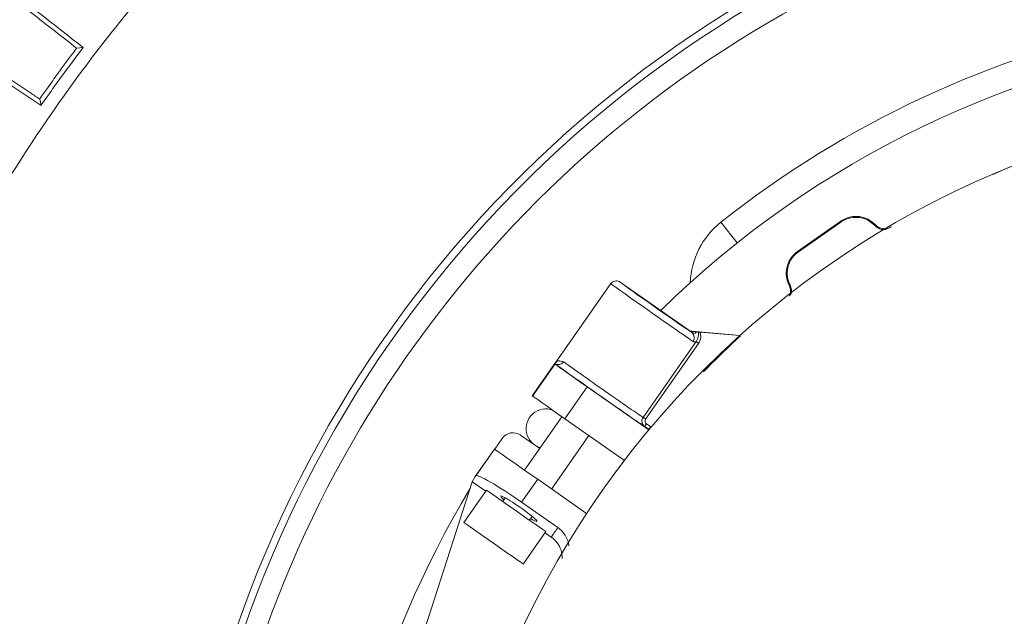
# Model space of a CAD drawing. Header units: millimetres. Extents: x 0 to 1118, y 0 to 864.
# Tile 353 of 512: x 498 to 517, y 428 to 439. Entities that reach past the tile are written whole.
import ezdxf

# ---------------------------------------------------------------- set-up
doc = ezdxf.new("R2010")
doc.units = ezdxf.units.MM

msp = doc.modelspace()

# ---------------------------------------------------------------- linework, layer by layer
at = {"color": 9, "linetype": 'Continuous', "lineweight": 0}
for p, q in [((512.0709, 435.0266), (511.7601, 435.4183)), ((514.0336, 435.4211), (514.0367, 435.4392)), ((513.2143, 434.8634), (513.2324, 434.8601)), ((511.1485, 433.3679), (511.1496, 433.3711)), ((511.2104, 433.349), (511.2095, 433.3463)), ((510.283, 431.7163), (511.2889, 433.1529)), ((511.3379, 433.1186), (510.332, 431.6821)), ((508.1857, 432.1199), (508.6123, 432.7291)), ((509.2229, 432.2936), (508.8, 431.6897)), ((510.3906, 431.4887), (510.3137, 431.5425)), ((510.3495, 431.5937), (510.4264, 431.5398)), ((507.1092, 430.6081), (507.4639, 431.1146)), ((508.283, 430.541), (507.9781, 430.1056))]:
    msp.add_line(p, q, dxfattribs=at)
at = {"color": 7, "linetype": 'Continuous', "lineweight": 15}
for p, q in [((513.2143, 434.8634), (514.0367, 435.4392)), ((514.0336, 435.4211), (513.2324, 434.8601)), ((508.6162, 432.7456), (509.6719, 434.2533)), ((511.1496, 433.3711), (509.8459, 434.284)), ((511.2093, 433.3254), (511.1485, 433.3679)), ((511.2104, 433.349), (512.1199, 433.2694)), ((511.3032, 433.3385), (511.3374, 433.3356)), ((511.3374, 433.3356), (511.363, 433.3334)), ((511.363, 433.3334), (512.1176, 433.2674)), ((508.1803, 432.1237), (508.6107, 432.7383)), ((508.6107, 432.7383), (508.6118, 432.7319)), ((508.6118, 432.7319), (508.6123, 432.7291)), ((510.3897, 431.4766), (509.2229, 432.2936)), ((508.1803, 432.1237), (508.1857, 432.1199)), ((508.7437, 431.7291), (508.0339, 430.7154)), ((508.7394, 431.723), (508.7234, 431.7434)), ((509.9283, 430.8997), (508.8, 431.6897)), ((507.6079, 431.315), (507.4703, 431.1101)), ((508.3207, 431.125), (507.9579, 431.379)), ((508.5459, 430.3569), (509.2557, 431.3706)), ((507.4621, 431.1158), (507.0949, 430.5915)), ((507.4621, 431.1158), (507.4639, 431.1146)), ((507.0404, 430.4945), (507.0949, 430.5915)), ((507.0949, 430.5915), (507.1092, 430.6081)), ((507.0404, 430.4945), (505.7722, 426.5719)), ((507.0407, 430.4949), (507.2964, 430.3159)), ((508.283, 430.541), (509.2116, 429.8908)), ((507.3109, 430.3366), (506.8807, 429.7223)), ((507.6666, 430.1908), (507.6181, 430.1215)), ((507.9781, 430.1056), (508.6659, 429.6239)), ((508.13, 429.7631), (508.1808, 429.8355)), ((508.007, 428.9336), (508.4372, 429.548)), ((508.4227, 429.5272), (508.5392, 429.4457))]:
    msp.add_line(p, q, dxfattribs=at)
at = {"color": 7, "linetype": 'Continuous', "lineweight": 15, "flags": 128}
for points in [[(499.5326, 438.7213), (499.5947, 438.7282), (499.6569, 438.7351)], [(498.8312, 437.756), (498.8438, 437.6947), (498.8565, 437.6335)], [(508.8, 431.6897), (508.6808, 431.7732), (508.5662, 431.8535), (508.4604, 431.9275), (508.3675, 431.9926), (508.2911, 432.0461), (508.234, 432.0861), (508.1984, 432.111), (508.1857, 432.1199)], [(507.4639, 431.1146), (507.4808, 431.1027), (507.5283, 431.0695), (507.6044, 431.0162), (507.7063, 430.9448), (507.8301, 430.8581), (507.9712, 430.7594), (508.1241, 430.6523), (508.283, 430.541)], [(507.3109, 430.3366), (507.3133, 430.335), (507.3699, 430.2953), (507.4947, 430.208), (507.6706, 430.0848), (507.8741, 429.9423)], [(507.8741, 429.9423), (508.0775, 429.7999), (508.2535, 429.6766), (508.3782, 429.5893), (508.4348, 429.5497), (508.4372, 429.548)], [(506.8807, 429.7223), (506.8831, 429.7206), (506.9398, 429.6809), (507.0645, 429.5936), (507.2404, 429.4704), (507.4439, 429.3279)], [(507.4439, 429.3279), (507.6473, 429.1855), (507.8233, 429.0623), (507.948, 428.9749), (508.0046, 428.9353), (508.007, 428.9336)]]:
    msp.add_lwpolyline(points, dxfattribs=at)
at = {"color": 9, "linetype": 'Continuous', "lineweight": 0, "flags": 128}
for points in [[(514.6863, 435.3737), (514.6851, 435.3678), (514.6827, 435.356)], [(513.0716, 434.2279), (513.0656, 434.2288), (513.0537, 434.2306)], [(511.2889, 433.1529), (511.2919, 433.1508), (511.2961, 433.1479), (511.3013, 433.1442), (511.3074, 433.1399), (511.3143, 433.1351), (511.3218, 433.1298), (511.3297, 433.1243), (511.3379, 433.1186)], [(510.283, 431.7163), (510.286, 431.7142), (510.2902, 431.7113), (510.2954, 431.7077), (510.3016, 431.7034), (510.3085, 431.6985), (510.316, 431.6933), (510.3239, 431.6878), (510.332, 431.6821)], [(510.3137, 431.5425), (510.3144, 431.5436), (510.3165, 431.5465), (510.3198, 431.5513), (510.3243, 431.5577), (510.3297, 431.5654), (510.3359, 431.5742), (510.3426, 431.5838), (510.3495, 431.5937)], [(510.3906, 431.4887), (510.3913, 431.4897), (510.3934, 431.4927), (510.3967, 431.4974), (510.4012, 431.5038), (510.4066, 431.5115), (510.4128, 431.5204), (510.4195, 431.5299), (510.4264, 431.5398)], [(510.3925, 431.4747), (510.3915, 431.482), (510.3906, 431.4887)]]:
    msp.add_lwpolyline(points, dxfattribs=at)
at = {"color": 7, "linetype": 'Continuous', "lineweight": 15}
msp.add_circle((523.7253, 420.3386), 17.375, dxfattribs=at)
for centre, radius, start, end in [((523.7253, 420.3386), 21.875, 63.34723, 172.28355), ((523.7232, 420.4083), 22.3827, 102.3397, 164.93654), ((523.7232, 420.4083), 22.2435, 101.98314, 165.00787), ((523.7253, 420.3386), 19.25, 101.56936, 128.43064), ((523.7253, 420.3386), 18.75, 60.76397, 134.38201), ((523.861, 420.5335), 17.25, 82.40883, 113.71577), ((512.7197, 434.209), 1.5437, 128.43064, 177.70423), ((508.4368, 431.5015), 0.375, 69.83511, 253.79549), ((507.8145, 431.1742), 0.25, 55, 145.74412), ((523.7253, 420.3386), 19.5, 149.08053, 179.47491)]:
    msp.add_arc(centre, radius, start, end, dxfattribs=at)
at = {"color": 9, "linetype": 'Continuous', "lineweight": 0}
for centre, radius, start, end in [((511.135, 433.2311), 0.12, 322.52933, 51.74371), ((523.861, 420.5335), 17.3098, 132.64508, 135.90476), ((508.6731, 432.834), 0.119, 238.97072, 328.00083)]:
    msp.add_arc(centre, radius, start, end, dxfattribs=at)
for centre, major_axis, ratio, start_param, end_param in [((510.491, 433.6797), (0.8192, -0.5736), 0.007636, 3.1415927, 5.843032), ((510.5627, 433.7821), (0.7168, -0.5019), 0.0087269, 3.140346, 3.7238198), ((509.4301, 432.1645), (0.9215, -0.6453), 0.0087269, 3.6256171, 6.0012005), ((509.5018, 432.2669), (0.8192, -0.5736), 0.0098177, 3.6256171, 5.9846531), ((522.9953, 419.2961), (10.1821, 14.5415), 0.9950127, 1.5572189, 1.5695404)]:
    msp.add_ellipse(centre, major_axis=major_axis, ratio=ratio, start_param=start_param, end_param=end_param, dxfattribs=at)
at = {"color": 7, "linetype": 'Continuous', "lineweight": 15}
for centre, major_axis, ratio, start_param, end_param in [((510.5627, 433.7821), (0.7168, -0.5019), 0.0087269, 3.7238198, 5.843032), ((511.2202, 433.4703), (0.1196, 0.0377), 0.9910061, 3.8004595, 4.3240379), ((511.2213, 433.4735), (0.0428, 0.1175), 0.9999592, 2.8798035, 3.4033818), ((511.425, 433.3269), (0.2491, -0.0218), 0.0043632, 2.0820977, 2.6168453), ((509.2267, 432.299), (0.6144, -0.4302), 0.0087269, 3.1503193, 4.712389), ((507.9279, 430.0339), (0.8192, -0.5736), 0.0874887, 1.5707963, 3.132866), ((507.9255, 429.9822), (0.3434, -0.2405), 0.0874887, 1.5707963, 3.799149), ((507.9255, 429.9822), (0.3434, -0.2405), 0.0874887, 5.4869348, 7.8539816)]:
    msp.add_ellipse(centre, major_axis=major_axis, ratio=ratio, start_param=start_param, end_param=end_param, dxfattribs=at)
for points, knots in [([(497.14, 406.5039), (496.747, 407.3052), (495.9216, 408.9881), (494.9718, 411.6873), (494.2516, 414.5458), (493.8199, 417.4632), (493.6749, 420.4083), (493.8197, 423.3536), (494.2524, 426.2704), (494.9689, 429.1309), (495.9623, 431.9073), (497.2231, 434.5729), (498.739, 437.1022), (500.4956, 439.4707), (502.4759, 441.6556), (504.6608, 443.6359), (507.0293, 445.3925), (509.5586, 446.9085), (512.2054, 448.1601), (514.9414, 449.1434), (517.7388, 449.8492), (520.5913, 450.3032), (522.5126, 450.3726), (523.4732, 450.4073)], [0, 0, 0, 0, 0.0436448, 0.0916662, 0.1396876, 0.187709, 0.2357304, 0.2837518, 0.3317733, 0.3797947, 0.4278161, 0.4758375, 0.5238589, 0.5718803, 0.6199017, 0.6679232, 0.7159446, 0.763966, 0.8119874, 0.8589905, 0.9059937, 0.9529968, 1, 1, 1, 1]), ([(499.6569, 438.7351), (499.3641, 438.9638), (498.7787, 439.4212), (497.679, 440.2804), (496.8832, 440.9021), (496.3593, 441.3115)], [0, 0, 0, 0, 0.25463, 0.5092317, 1, 1, 1, 1]), ([(496.8804, 440.7931), (496.942, 440.745), (497.276, 440.4841), (497.8878, 440.0062), (498.7042, 439.3684), (499.2643, 438.9309), (499.5326, 438.7213)], [0, 0, 0, 0, 0.07183437, 0.38972346, 0.70762888, 1, 1, 1, 1]), ([(495.3875, 439.9734), (495.6554, 439.7926), (496.2095, 439.4189), (497.341, 438.6557), (498.2507, 438.042), (498.8565, 437.6335)], [0, 0, 0, 0, 0.23832609, 0.49288716, 1, 1, 1, 1]), ([(498.8312, 437.756), (498.7739, 437.7946), (498.4063, 438.0425), (497.7475, 438.4868), (496.8796, 439.0721), (496.3162, 439.4521), (496.0406, 439.638)], [0, 0, 0, 0, 0.0587248, 0.376974, 0.6951999, 1, 1, 1, 1]), ([(499.5326, 438.7213), (499.5159, 438.6992), (499.3962, 438.5408), (499.2104, 438.2894), (498.9944, 437.9889), (498.8801, 437.8258), (498.8312, 437.756)], [0, 0, 0, 0, 0.0694727, 0.4993287, 0.785692, 1, 1, 1, 1]), ([(498.8565, 437.6335), (498.9216, 437.7269), (499.052, 437.9137), (499.3167, 438.2825), (499.521, 438.5544), (499.6569, 438.7351)], [0, 0, 0, 0, 0.2509368, 0.5018744, 1, 1, 1, 1]), ([(514.6827, 435.356), (514.64, 435.393), (514.5545, 435.4668), (514.3889, 435.5159), (514.2188, 435.5107), (514.1001, 435.4654), (514.0436, 435.4277), (514.0336, 435.4211)], [0, 0, 0, 0, 0.23728, 0.4745602, 0.7118346, 0.9491089, 1, 1, 1, 1]), ([(514.0367, 435.4392), (514.0469, 435.446), (514.1036, 435.4838), (514.2225, 435.529), (514.3926, 435.534), (514.5582, 435.4847), (514.6436, 435.4107), (514.6863, 435.3737)], [0, 0, 0, 0, 0.0516999, 0.2887723, 0.525843, 0.7629224, 1, 1, 1, 1]), ([(514.8955, 435.2828), (514.8737, 435.2807), (514.8239, 435.2758), (514.7481, 435.3019), (514.7022, 435.3356), (514.6828, 435.3559), (514.6827, 435.356)], [0, 0, 0, 0, 0.27895135, 0.63863347, 0.9983064, 1, 1, 1, 1]), ([(514.9961, 435.3313), (514.9851, 435.3254), (514.9494, 435.3062), (514.8807, 435.2915), (514.7962, 435.3014), (514.7297, 435.3329), (514.6978, 435.3629), (514.6863, 435.3737)], [0, 0, 0, 0, 0.1114552, 0.3608436, 0.6102334, 0.8596311, 1, 1, 1, 1]), ([(513.0537, 434.2306), (513.0485, 434.2417), (513.0195, 434.3033), (512.9923, 434.4276), (513.0125, 434.5966), (513.0857, 434.7531), (513.1714, 434.8266), (513.2143, 434.8634)], [0, 0, 0, 0, 0.0516862, 0.2887571, 0.5258318, 0.7629159, 1, 1, 1, 1]), ([(513.2324, 434.8601), (513.1896, 434.8233), (513.1038, 434.7498), (513.0306, 434.5933), (513.0104, 434.4243), (513.0376, 434.3002), (513.0665, 434.2387), (513.0716, 434.2279)], [0, 0, 0, 0, 0.23728515, 0.4745712, 0.71184784, 0.94912041, 1, 1, 1, 1]), ([(509.8459, 434.284), (509.8336, 434.2909), (509.809, 434.3047), (509.766, 434.3086), (509.7245, 434.2989), (509.6952, 434.28), (509.6791, 434.2631), (509.6736, 434.2557), (509.6719, 434.2533)], [0, 0, 0, 0, 0.2146434, 0.4292867, 0.6439383, 0.858595, 0.953704, 1, 1, 1, 1]), ([(513.0574, 434.0171), (513.0583, 434.0185), (513.0746, 434.0434), (513.0823, 434.1036), (513.0775, 434.1757), (513.06, 434.2161), (513.0537, 434.2306)], [0, 0, 0, 0, 0.02318452, 0.40432497, 0.78547485, 1, 1, 1, 1]), ([(513.0716, 434.2279), (513.0777, 434.2135), (513.0948, 434.1733), (513.103, 434.105), (513.0882, 434.0562), (513.0815, 434.0343)], [0, 0, 0, 0, 0.2359201, 0.6577795, 1, 1, 1, 1]), ([(508.6107, 432.7383), (508.6121, 432.7401), (508.614, 432.7425), (508.6158, 432.745), (508.6162, 432.7456)], [0, 0, 0, 0, 0.770182, 1, 1, 1, 1]), ([(509.9807, 430.9677), (509.9794, 430.966), (509.9767, 430.9626), (509.9539, 430.933), (509.9248, 430.8951), (509.8959, 430.8572), (509.8681, 430.8205), (509.8446, 430.7893), (509.8326, 430.7734), (509.8267, 430.7655)], [0, 0, 0, 0, 0.2501755, 0.4997515, 0.6298131, 0.7497326, 0.8747125, 0.93734, 1, 1, 1, 1]), ([(509.8267, 430.7655), (509.8149, 430.7498), (509.7914, 430.7184), (509.7583, 430.6738), (509.7301, 430.6355), (509.7015, 430.5966), (509.6788, 430.5655), (509.6761, 430.5617), (509.6747, 430.5598)], [0, 0, 0, 0, 0.1251258, 0.2501461, 0.375099, 0.5002108, 0.749822, 1, 1, 1, 1]), ([(508.6659, 429.6239), (508.6869, 429.6078), (508.75, 429.5591), (508.8273, 429.4473), (508.8753, 429.339), (508.8733, 429.2796), (508.8732, 429.276)], [0, 0, 0, 0, 0.1894126, 0.5719602, 0.9741055, 1, 1, 1, 1]), ([(508.7503, 429.0382), (508.7457, 429.0912), (508.7363, 429.2004), (508.6582, 429.3451), (508.5772, 429.4136), (508.5392, 429.4457)], [0, 0, 0, 0, 0.333387, 0.6873519, 1, 1, 1, 1])]:
    msp.add_open_spline(points, degree=3, knots=knots, dxfattribs=at)
at = {"color": 9, "linetype": 'Continuous', "lineweight": 0}
for points, knots in [([(511.2093, 433.3254), (511.2196, 433.3196), (511.2395, 433.3087), (511.2705, 433.3132), (511.2917, 433.3277), (511.302, 433.3374), (511.3032, 433.3385)], [0, 0, 0, 0, 0.3524971, 0.6765548, 0.9636787, 1, 1, 1, 1]), ([(511.2889, 433.1529), (511.2988, 433.1685), (511.3192, 433.2008), (511.3317, 433.2614), (511.3348, 433.3063), (511.3371, 433.3327), (511.3374, 433.3356)], [0, 0, 0, 0, 0.2845909, 0.5879725, 0.9540333, 1, 1, 1, 1]), ([(511.363, 433.3334), (511.3694, 433.3091), (511.382, 433.2607), (511.3744, 433.184), (511.35, 433.1404), (511.3379, 433.1186)], [0, 0, 0, 0, 0.3356281, 0.6676185, 1, 1, 1, 1]), ([(511.2889, 433.1529), (511.2824, 433.1508), (511.2608, 433.1438), (511.2428, 433.1522), (511.2302, 433.1581)], [0, 0, 0, 0, 0.2998478, 1, 1, 1, 1]), ([(508.6162, 432.7456), (508.616, 432.7453), (508.615, 432.7439), (508.6327, 432.7644), (508.6816, 432.8003), (508.7411, 432.7814), (508.7741, 432.7709)], [0, 0, 0, 0, 0.0178785, 0.1032532, 0.5022507, 1, 1, 1, 1]), ([(510.3137, 431.5425), (510.3052, 431.5495), (510.286, 431.5653), (510.2667, 431.5994), (510.2585, 431.6396), (510.263, 431.6809), (510.2763, 431.7045), (510.283, 431.7163)], [0, 0, 0, 0, 0.16818436, 0.38158381, 0.58838149, 0.79346784, 1, 1, 1, 1]), ([(510.332, 431.6821), (510.3286, 431.6761), (510.322, 431.6642), (510.3201, 431.6433), (510.3248, 431.6229), (510.3351, 431.6055), (510.3451, 431.5973), (510.3495, 431.5937)], [0, 0, 0, 0, 0.2034528, 0.4067819, 0.6138505, 0.829431, 1, 1, 1, 1])]:
    msp.add_open_spline(points, degree=3, knots=knots, dxfattribs=at)

doc.saveas('drawing.dxf')
